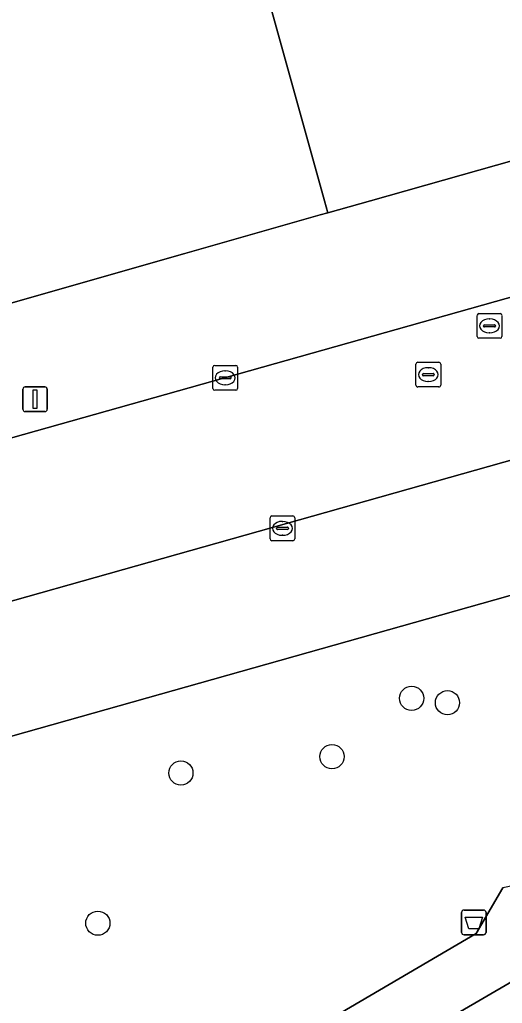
# Model space of a CAD drawing. Extents: x 159680 to 160786, y 387323 to 388340.
# Drawn here: x 159968.51 to 159988.01, y 387967.59 to 388007.32 of the extents above; entities that cross this region are included whole.
import ezdxf

# ---------------------------------------------------------------- set-up
doc = ezdxf.new("R2010")
doc.units = 0
for name, color, linetype in [('IMGEO_Afvalbak', 7, 'Continuous'), ('IMGEO_Boom', 7, 'Continuous'), ('IMGEO_Groenvoorziening', 7, 'Continuous'), ('IMGEO_Kolk', 7, 'Continuous'), ('IMGEO_Lichtmast', 7, 'Continuous'), ('IMGEO_Pand', 7, 'Continuous'), ('IMGEO_Rijbaan_lokaal_gesloten', 7, 'Continuous'), ('IMGEO_Rioolput', 7, 'Continuous'), ('IMGEO_Voetpad_halfverhard', 7, 'Continuous'), ('IMGEO_Voetpad_open', 7, 'Continuous')]:
    doc.layers.add(name, color=color, linetype=linetype)

msp = doc.modelspace()

# ---------------------------------------------------------------- linework, layer by layer
at = {"layer": 'IMGEO_Afvalbak'}
for p, q in [((159986.466, 387971.357), (159987.256, 387971.357)), ((159987.256, 387971.357), (159986.466, 387971.357)), ((159986.366, 387970.457), (159986.366, 387971.257)), ((159986.366, 387971.257), (159986.366, 387970.457)), ((159987.356, 387971.257), (159987.356, 387970.457)), ((159987.356, 387970.457), (159987.356, 387971.257)), ((159987.256, 387970.357), (159986.466, 387970.357)), ((159986.466, 387970.357), (159987.256, 387970.357))]:
    msp.add_line(p, q, dxfattribs=at)
msp.add_lwpolyline([(159986.509, 387971.071), (159987.213, 387971.071), (159987.064, 387970.601), (159986.658, 387970.601), (159986.509, 387971.071)], dxfattribs=at)
for centre, start, end in [((159986.466, 387971.257), 90, 180), ((159986.466, 387971.257), 90, 180), ((159987.256, 387971.257), 0, 90), ((159987.256, 387971.257), 360, 90), ((159986.466, 387970.457), 180, 270), ((159986.466, 387970.457), 180, 270), ((159987.256, 387970.457), 270, 0), ((159987.256, 387970.457), 270, 0)]:
    msp.add_arc(centre, 0.1, start, end, dxfattribs=at)
at = {"layer": 'IMGEO_Boom'}
for centre in [(159984.348, 387979.908), (159985.796, 387979.73), (159981.131, 387977.552), (159975.027, 387976.891), (159971.672, 387970.826)]:
    msp.add_circle(centre, 0.489, dxfattribs=at)
at = {"layer": 'IMGEO_Groenvoorziening'}
for points in [[(160026.743, 387994.896), (159987.186, 387983.737), (159941.119, 387970.746)], [(159944.769, 387945.695), (159986.952, 387970.414), (159988.031, 387972.25)]]:
    msp.add_lwpolyline(points, dxfattribs=at)
msp.add_lwpolyline([(160037.196, 387954.02), (160037.945, 387952.192), (160041.286, 387953.436), (160043.077, 387954.15), (160036.357, 387960.96), (160025.236, 387972.702), (160003.326, 387963.881), (160000, 387970.7), (159999.39, 387971.951), (159991.972, 387970.541), (159968.592, 387956.94), (159951.143, 387946.514), (159954.417, 387925.43), (159946.096, 387921.913), (159946.271, 387920.524), (159946.763, 387916.614), (159948.604, 387917.346), (159976.881, 387928.393), (159976.14, 387930.3)], close=True, dxfattribs=at)
at = {"layer": 'IMGEO_Kolk'}
for p, q in [((159976.318, 387992.425), (159976.318, 387993.277)), ((159976.393, 387993.351), (159977.245, 387993.351)), ((159977.319, 387993.277), (159977.319, 387992.425)), ((159976.577, 387992.845), (159976.577, 387992.857)), ((159977.015, 387992.808), (159976.617, 387992.808)), ((159976.62, 387992.894), (159977.018, 387992.894)), ((159976.806, 387993.131), (159976.831, 387993.131)), ((159977.061, 387992.857), (159977.061, 387992.845)), ((159976.829, 387992.571), (159976.804, 387992.571)), ((159977.245, 387992.351), (159976.393, 387992.351)), ((159978.628, 387986.346), (159978.628, 387987.198)), ((159978.703, 387987.272), (159979.555, 387987.272)), ((159979.629, 387987.198), (159979.629, 387986.346)), ((159978.93, 387986.815), (159979.328, 387986.815)), ((159979.116, 387987.052), (159979.141, 387987.052)), ((159978.887, 387986.766), (159978.887, 387986.778)), ((159979.325, 387986.729), (159978.927, 387986.729)), ((159979.139, 387986.492), (159979.114, 387986.492)), ((159979.371, 387986.778), (159979.371, 387986.766)), ((159979.555, 387986.272), (159978.703, 387986.272))]:
    msp.add_line(p, q, dxfattribs=at)
for points in [[(159976.318, 387992.425), (159976.318, 387993.277)], [(159976.393, 387993.351), (159977.245, 387993.351)], [(159977.319, 387993.277), (159977.319, 387992.425)], [(159977.245, 387992.351), (159976.393, 387992.351)], [(159978.628, 387986.346), (159978.628, 387987.198)], [(159978.703, 387987.272), (159979.555, 387987.272)], [(159979.629, 387987.198), (159979.629, 387986.346)], [(159979.555, 387986.272), (159978.703, 387986.272)]]:
    msp.add_lwpolyline(points, dxfattribs=at)
for centre, radius, start, end in [((159976.395, 387993.275), 0.0765, 91.552, 178.448), ((159976.395, 387993.275), 0.0765, 91.552, 178.448), ((159977.243, 387993.275), 0.0765, 1.552, 88.448), ((159977.243, 387993.275), 0.0765, 1.552, 88.448), ((159976.617, 387992.854), 0.0403, 85.8775, 175.7526), ((159976.614, 387992.844), 0.0366, 178.938, 274.7102), ((159977.018, 387992.851), 0.043, 264.8664, 352.4533), ((159977.022, 387992.856), 0.0386, 1.7309, 96.639), ((159976.395, 387992.427), 0.0765, 181.552, 268.448), ((159976.395, 387992.427), 0.0765, 181.552, 268.448), ((159977.243, 387992.427), 0.0765, 271.552, 358.448), ((159977.243, 387992.427), 0.0765, 271.552, 358.448), ((159978.705, 387987.196), 0.0765, 91.552, 178.448), ((159978.705, 387987.196), 0.0765, 91.552, 178.448), ((159979.553, 387987.196), 0.0765, 1.552, 88.448), ((159979.553, 387987.196), 0.0765, 1.552, 88.448), ((159978.927, 387986.775), 0.0403, 85.8775, 175.7526), ((159979.332, 387986.777), 0.0386, 1.7309, 96.639), ((159978.924, 387986.765), 0.0366, 178.938, 274.7102), ((159979.328, 387986.772), 0.043, 264.8664, 352.4533), ((159978.705, 387986.348), 0.0765, 181.552, 268.448), ((159978.705, 387986.348), 0.0765, 181.552, 268.448), ((159979.553, 387986.348), 0.0765, 271.552, 358.448), ((159979.553, 387986.348), 0.0765, 271.552, 358.448)]:
    msp.add_arc(centre, radius, start, end, dxfattribs=at)
for centre, major_axis, ratio, start_param, end_param in [((159976.805, 387992.851), (-0.387, 0.002), 0.722429, 4.712389, 7.853982), ((159976.83, 387992.851), (-0.39, 0.002), 0.717154, 1.570796, 4.712389), ((159979.115, 387986.772), (-0.387, 0.002), 0.722429, 4.712389, 7.853982), ((159979.14, 387986.772), (-0.39, 0.002), 0.717154, 1.570796, 4.712389)]:
    msp.add_ellipse(centre, major_axis=major_axis, ratio=ratio, start_param=start_param, end_param=end_param, dxfattribs=at)
at = {"layer": 'IMGEO_Lichtmast'}
for p, q in [((159968.64, 387991.588), (159968.64, 387992.388)), ((159968.64, 387992.388), (159968.64, 387991.588)), ((159968.74, 387992.488), (159969.53, 387992.488)), ((159969.53, 387992.488), (159968.74, 387992.488)), ((159969.63, 387992.388), (159969.63, 387991.588)), ((159969.63, 387991.588), (159969.63, 387992.388)), ((159969.53, 387991.488), (159968.74, 387991.488)), ((159968.74, 387991.488), (159969.53, 387991.488))]:
    msp.add_line(p, q, dxfattribs=at)
msp.add_lwpolyline([(159969.06, 387992.363), (159969.21, 387992.363), (159969.21, 387991.613), (159969.06, 387991.613), (159969.06, 387992.363)], dxfattribs=at)
for centre, start, end in [((159968.74, 387992.388), 90, 180), ((159968.74, 387992.388), 90, 180), ((159969.53, 387992.388), 0, 90), ((159969.53, 387992.388), 360, 90), ((159968.74, 387991.588), 180, 270), ((159968.74, 387991.588), 180, 270), ((159969.53, 387991.588), 270, 0), ((159969.53, 387991.588), 270, 0)]:
    msp.add_arc(centre, 0.1, start, end, dxfattribs=at)
at = {"layer": 'IMGEO_Pand'}
for points in [[(160015.616, 388082.027), (160005.283, 388079.115), (160010.379, 388061.018), (160001.082, 388058.4), (160000, 388058.095), (159967.564, 388048.962), (159967.236, 388048.87), (159980.828, 388000), (159980.963, 387999.514), (159982.685, 388000), (159990.726, 388002.268), (160000, 388004.875), (160007.521, 388006.989), (160010.404, 388007.798), (160015.583, 388009.251), (160028.888, 388012.985), (160032.05, 388013.873), (160034.502, 388014.561)], [(159967.236, 388048.87), (159962.198, 388066.982), (159947.529, 388062.862), (159966.45, 387995.384), (159975.19, 387997.872), (159980.657, 387999.428), (159980.963, 387999.514), (159980.828, 388000)]]:
    msp.add_lwpolyline(points, close=True, dxfattribs=at)
at = {"layer": 'IMGEO_Rijbaan_lokaal_gesloten'}
for points in [[(160083.381, 388022.896), (160082.508, 388022.65), (160082.159, 388022.551), (160048.532, 388013.083), (160030.725, 388008.065), (160012.92, 388003.049), (159996.101, 387998.287), (159976.848, 387992.866), (159960.046, 387988.14), (159939.339, 387982.319), (159921.263, 387977.213), (159904.721, 387972.567), (159885.981, 387967.286), (159867.201, 387961.954), (159849.42, 387956.928), (159846.182, 387956.029), (159846.177, 387956.028), (159847.813, 387949.843)], [(159848.084, 387949.943), (159849.725, 387950.399), (159849.823, 387950.423), (159861.472, 387953.724), (159864.262, 387954.497), (159864.344, 387954.52), (159930.119, 387973.114), (159935.64, 387974.697), (159938.528, 387975.474), (159941.956, 387976.446), (159997.91, 387992.22)]]:
    msp.add_lwpolyline(points, dxfattribs=at)
at = {"layer": 'IMGEO_Rioolput'}
for p, q in [((159986.995, 387994.523), (159986.995, 387995.375)), ((159987.07, 387995.449), (159987.922, 387995.449)), ((159987.483, 387995.229), (159987.508, 387995.229)), ((159987.996, 387995.375), (159987.996, 387994.523)), ((159987.254, 387994.943), (159987.254, 387994.955)), ((159987.692, 387994.906), (159987.294, 387994.906)), ((159987.297, 387994.992), (159987.695, 387994.992)), ((159987.738, 387994.955), (159987.738, 387994.943)), ((159987.922, 387994.449), (159987.07, 387994.449)), ((159987.506, 387994.669), (159987.481, 387994.669)), ((159984.523, 387992.555), (159984.523, 387993.407)), ((159984.598, 387993.481), (159985.45, 387993.481)), ((159985.011, 387993.261), (159985.036, 387993.261)), ((159985.524, 387993.407), (159985.524, 387992.555)), ((159984.782, 387992.975), (159984.782, 387992.987)), ((159985.22, 387992.938), (159984.822, 387992.938)), ((159984.825, 387993.024), (159985.223, 387993.024)), ((159985.266, 387992.987), (159985.266, 387992.975)), ((159985.45, 387992.481), (159984.598, 387992.481)), ((159985.034, 387992.701), (159985.009, 387992.701))]:
    msp.add_line(p, q, dxfattribs=at)
for points in [[(159986.995, 387994.523), (159986.995, 387995.375)], [(159987.07, 387995.449), (159987.922, 387995.449)], [(159987.996, 387995.375), (159987.996, 387994.523)], [(159987.922, 387994.449), (159987.07, 387994.449)], [(159984.523, 387992.555), (159984.523, 387993.407)], [(159984.598, 387993.481), (159985.45, 387993.481)], [(159985.524, 387993.407), (159985.524, 387992.555)], [(159985.45, 387992.481), (159984.598, 387992.481)]]:
    msp.add_lwpolyline(points, dxfattribs=at)
for centre, radius, start, end in [((159987.072, 387995.373), 0.0765, 91.552, 178.448), ((159987.072, 387995.373), 0.0765, 91.552, 178.448), ((159987.92, 387995.373), 0.0765, 1.552, 88.448), ((159987.92, 387995.373), 0.0765, 1.552, 88.448), ((159987.294, 387994.952), 0.0403, 85.8775, 175.7526), ((159987.291, 387994.942), 0.0366, 178.938, 274.7102), ((159987.695, 387994.949), 0.043, 264.8664, 352.4533), ((159987.699, 387994.954), 0.0386, 1.7309, 96.639), ((159987.072, 387994.525), 0.0765, 181.552, 268.448), ((159987.072, 387994.525), 0.0765, 181.552, 268.448), ((159987.92, 387994.525), 0.0765, 271.552, 358.448), ((159987.92, 387994.525), 0.0765, 271.552, 358.448), ((159984.6, 387993.405), 0.0765, 91.552, 178.448), ((159984.6, 387993.405), 0.0765, 91.552, 178.448), ((159985.448, 387993.405), 0.0765, 1.552, 88.448), ((159985.448, 387993.405), 0.0765, 1.552, 88.448), ((159984.822, 387992.984), 0.0403, 85.8775, 175.7526), ((159984.819, 387992.974), 0.0366, 178.938, 274.7102), ((159985.223, 387992.981), 0.043, 264.8664, 352.4533), ((159985.227, 387992.986), 0.0386, 1.7309, 96.639), ((159984.6, 387992.557), 0.0765, 181.552, 268.448), ((159984.6, 387992.557), 0.0765, 181.552, 268.448), ((159985.448, 387992.557), 0.0765, 271.552, 358.448), ((159985.448, 387992.557), 0.0765, 271.552, 358.448)]:
    msp.add_arc(centre, radius, start, end, dxfattribs=at)
for centre, major_axis, ratio, start_param, end_param in [((159987.482, 387994.949), (-0.387, 0.002), 0.722429, 4.712389, 7.853982), ((159987.507, 387994.949), (-0.39, 0.002), 0.717154, 1.570796, 4.712389), ((159985.01, 387992.981), (-0.387, 0.002), 0.722429, 4.712389, 7.853982), ((159985.035, 387992.981), (-0.39, 0.002), 0.717154, 1.570796, 4.712389)]:
    msp.add_ellipse(centre, major_axis=major_axis, ratio=ratio, start_param=start_param, end_param=end_param, dxfattribs=at)
at = {"layer": 'IMGEO_Voetpad_halfverhard'}
for points in [[(160027.378, 387993.584), (160026.344, 387991.352), (160023.143, 387983.751), (160022.891, 387983.193), (160020.967, 387978.944), (160020.409, 387978.508), (160000, 387974.703), (159998.948, 387974.507), (159988.031, 387972.25), (159986.952, 387970.414), (159944.769, 387945.695)], [(159944.78, 387942.712), (159951.143, 387946.514), (159968.592, 387956.94), (159991.972, 387970.541), (159999.39, 387971.951), (160000, 387972.067), (160021.895, 387976.23), (160025.236, 387972.702), (160036.357, 387960.96), (160043.077, 387954.15), (160045.579, 387955.091), (160039.464, 387961.379), (160027.804, 387973.736), (160023.843, 387977.934)]]:
    msp.add_lwpolyline(points, dxfattribs=at)
at = {"layer": 'IMGEO_Voetpad_open'}
for points in [[(159960.046, 387988.14), (159976.848, 387992.866), (159996.101, 387998.287), (160012.92, 388003.049), (160030.725, 388008.065)], [(160010.404, 388007.798), (160007.521, 388006.989), (160000, 388004.875), (159990.726, 388002.268), (159982.685, 388000), (159980.963, 387999.514), (159980.657, 387999.428), (159975.19, 387997.872), (159966.45, 387995.384)], [(160026.043, 388000.161), (159997.91, 387992.22), (159941.956, 387976.446), (159938.528, 387975.474)], [(159941.119, 387970.746), (159987.186, 387983.737), (160026.743, 387994.896)]]:
    msp.add_lwpolyline(points, dxfattribs=at)

doc.saveas('drawing.dxf')
